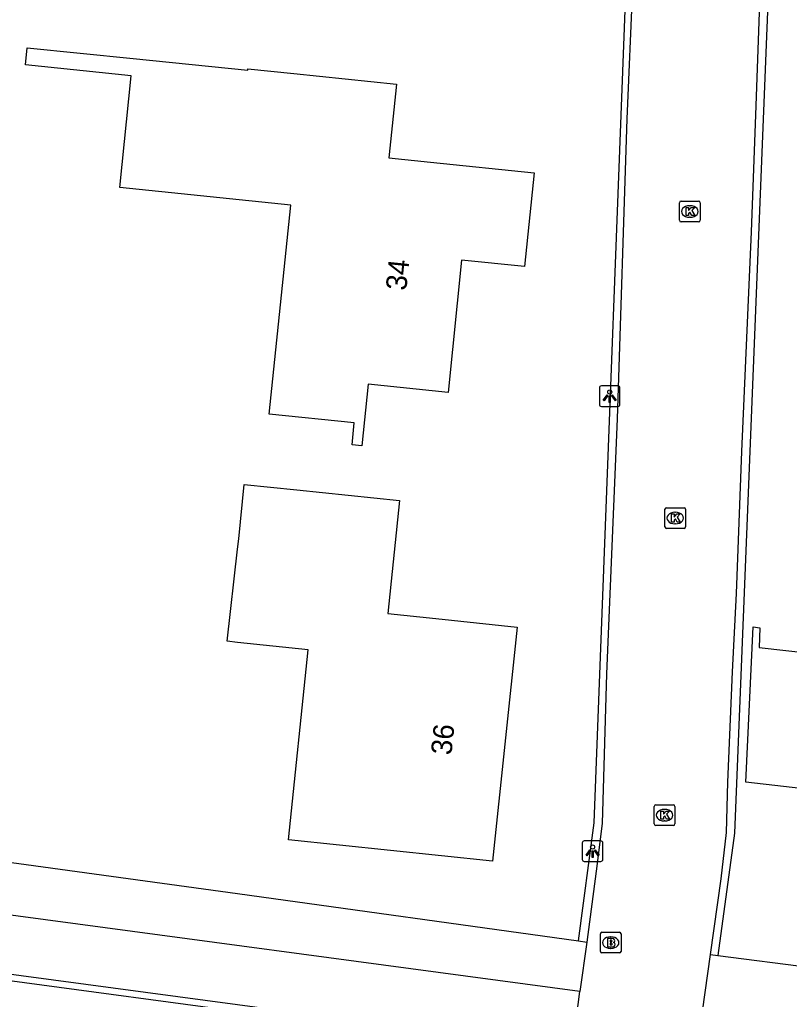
# Model space of a CAD drawing. Extents: x 162157 to 163165, y 378998 to 380775.
# Drawn here: x 162489.44 to 162526.74, y 380403.58 to 380451.03 of the extents above; entities that cross this region are included whole.
import ezdxf

# ---------------------------------------------------------------- set-up
doc = ezdxf.new("R2010")
doc.units = 0
for name, color, linetype in [('IMGEO_Berm_groen', 7, 'Continuous'), ('IMGEO_Brandkraan', 7, 'Continuous'), ('IMGEO_Groenvoorziening', 7, 'Continuous'), ('IMGEO_Hek', 7, 'Continuous'), ('IMGEO_Kolk', 7, 'Continuous'), ('IMGEO_Lichtpunt', 7, 'Continuous'), ('IMGEO_Pand', 7, 'Continuous'), ('IMGEO_Pand_nummerreeks', 7, 'Continuous'), ('IMGEO_Rijbaan_lokaal_gesloten', 7, 'Continuous'), ('IMGEO_Rijbaan_lokaal_open', 7, 'Continuous')]:
    doc.layers.add(name, color=color, linetype=linetype)

msp = doc.modelspace()

# ---------------------------------------------------------------- linework, layer by layer
at = {"layer": 'IMGEO_Berm_groen'}
msp.add_lwpolyline([(162516.59, 380403.964), (162456.855, 380411.97)], dxfattribs=at)
at = {"layer": 'IMGEO_Brandkraan'}
for p, q in [((162517.654, 380406.828), (162518.506, 380406.828)), ((162517.579, 380405.902), (162517.579, 380406.754)), ((162518.067, 380406.608), (162518.092, 380406.608)), ((162518.58, 380406.754), (162518.58, 380405.902)), ((162518.09, 380406.048), (162518.065, 380406.048)), ((162518.506, 380405.828), (162517.654, 380405.828))]:
    msp.add_line(p, q, dxfattribs=at)
for points in [[(162517.654, 380406.828), (162518.506, 380406.828)], [(162517.579, 380405.902), (162517.579, 380406.754)], [(162517.927, 380406.528), (162517.927, 380406.128), (162518.14, 380406.128)], [(162518.158, 380406.528), (162517.927, 380406.528)], [(162518.106, 380406.447), (162518.052, 380406.447), (162518.052, 380406.371)], [(162518.052, 380406.371), (162518.105, 380406.371)], [(162518.58, 380406.754), (162518.58, 380405.902)], [(162518.114, 380406.295), (162518.052, 380406.295), (162518.052, 380406.214)], [(162518.052, 380406.214), (162518.114, 380406.214)], [(162518.506, 380405.828), (162517.654, 380405.828)]]:
    msp.add_lwpolyline(points, dxfattribs=at)
for centre, radius, start, end in [((162517.656, 380406.752), 0.0765, 91.552, 178.448), ((162517.656, 380406.752), 0.0765, 91.552, 178.448), ((162518.504, 380406.752), 0.0765, 1.552, 88.448), ((162518.504, 380406.752), 0.0765, 1.552, 88.448), ((162518.107, 380406.409), 0.0379, 267.8285, 90.9355), ((162518.162, 380406.383), 0.145, 59.4692, 91.5367), ((162518.187, 380406.43), 0.0922, 285.5137, 58.1501), ((162517.656, 380405.904), 0.0765, 181.552, 268.448), ((162517.656, 380405.904), 0.0765, 181.552, 268.448), ((162518.115, 380406.254), 0.0404, 269.8759, 90.5077), ((162518.146, 380406.379), 0.251, 268.6676, 293.5347), ((162518.192, 380406.238), 0.105, 301.3115, 78.989), ((162518.504, 380405.904), 0.0765, 271.552, 358.448), ((162518.504, 380405.904), 0.0765, 271.552, 358.448)]:
    msp.add_arc(centre, radius, start, end, dxfattribs=at)
for centre, major_axis, ratio, start_param, end_param in [((162518.066, 380406.328), (-0.387, 0.002), 0.722429, 4.712389, 7.853982), ((162518.091, 380406.328), (-0.39, 0.002), 0.717154, 1.570796, 4.712389)]:
    msp.add_ellipse(centre, major_axis=major_axis, ratio=ratio, start_param=start_param, end_param=end_param, dxfattribs=at)
at = {"layer": 'IMGEO_Groenvoorziening'}
for points in [[(162457.497, 380414.534), (162500, 380408.709), (162516.524, 380406.414)], [(162523.269, 380405.705), (162527.81, 380405.123)]]:
    msp.add_lwpolyline(points, dxfattribs=at)
at = {"layer": 'IMGEO_Hek'}
msp.add_lwpolyline([(162457.497, 380414.534), (162500, 380408.709), (162516.524, 380406.414)], dxfattribs=at)
at = {"layer": 'IMGEO_Kolk'}
for p, q in [((162521.412, 380441.308), (162521.412, 380442.16)), ((162521.487, 380442.234), (162522.339, 380442.234)), ((162521.9, 380442.014), (162521.925, 380442.014)), ((162522.413, 380442.16), (162522.413, 380441.308)), ((162522.339, 380441.234), (162521.487, 380441.234)), ((162521.923, 380441.454), (162521.898, 380441.454)), ((162520.706, 380426.463), (162520.706, 380427.315)), ((162520.781, 380427.389), (162521.633, 380427.389)), ((162521.707, 380427.315), (162521.707, 380426.463)), ((162521.194, 380427.169), (162521.219, 380427.169)), ((162521.633, 380426.389), (162520.781, 380426.389)), ((162521.217, 380426.609), (162521.192, 380426.609)), ((162520.265, 380413.001), (162521.117, 380413.001)), ((162520.19, 380412.075), (162520.19, 380412.927)), ((162520.678, 380412.781), (162520.703, 380412.781)), ((162521.191, 380412.927), (162521.191, 380412.075)), ((162520.701, 380412.221), (162520.676, 380412.221)), ((162521.117, 380412.001), (162520.265, 380412.001))]:
    msp.add_line(p, q, dxfattribs=at)
for points in [[(162521.412, 380441.308), (162521.412, 380442.16)], [(162521.487, 380442.234), (162522.339, 380442.234)], [(162521.733, 380441.934), (162521.856, 380441.934), (162521.856, 380441.783), (162521.986, 380441.934), (162522.15, 380441.934), (162522.004, 380441.783), (162522.157, 380441.534), (162522.005, 380441.534), (162521.92, 380441.698), (162521.856, 380441.631), (162521.856, 380441.534), (162521.733, 380441.534), (162521.733, 380441.934)], [(162522.413, 380442.16), (162522.413, 380441.308)], [(162522.339, 380441.234), (162521.487, 380441.234)], [(162520.706, 380426.463), (162520.706, 380427.315)], [(162520.781, 380427.389), (162521.633, 380427.389)], [(162521.707, 380427.315), (162521.707, 380426.463)], [(162521.027, 380427.089), (162521.15, 380427.089), (162521.15, 380426.938), (162521.28, 380427.089), (162521.444, 380427.089), (162521.298, 380426.938), (162521.451, 380426.689), (162521.299, 380426.689), (162521.214, 380426.853), (162521.15, 380426.786), (162521.15, 380426.689), (162521.027, 380426.689), (162521.027, 380427.089)], [(162521.633, 380426.389), (162520.781, 380426.389)], [(162520.265, 380413.001), (162521.117, 380413.001)], [(162520.19, 380412.075), (162520.19, 380412.927)], [(162520.511, 380412.701), (162520.634, 380412.701), (162520.634, 380412.55), (162520.764, 380412.701), (162520.928, 380412.701), (162520.782, 380412.55), (162520.935, 380412.301), (162520.783, 380412.301), (162520.698, 380412.465), (162520.634, 380412.398), (162520.634, 380412.301), (162520.511, 380412.301), (162520.511, 380412.701)], [(162521.191, 380412.927), (162521.191, 380412.075)], [(162521.117, 380412.001), (162520.265, 380412.001)]]:
    msp.add_lwpolyline(points, dxfattribs=at)
for centre, start, end in [((162521.489, 380442.158), 91.552, 178.448), ((162521.489, 380442.158), 91.552, 178.448), ((162522.337, 380442.158), 1.552, 88.448), ((162522.337, 380442.158), 1.552, 88.448), ((162521.489, 380441.31), 181.552, 268.448), ((162521.489, 380441.31), 181.552, 268.448), ((162522.337, 380441.31), 271.552, 358.448), ((162522.337, 380441.31), 271.552, 358.448), ((162520.783, 380427.313), 91.552, 178.448), ((162520.783, 380427.313), 91.552, 178.448), ((162521.631, 380427.313), 1.552, 88.448), ((162521.631, 380427.313), 1.552, 88.448), ((162520.783, 380426.465), 181.552, 268.448), ((162520.783, 380426.465), 181.552, 268.448), ((162521.631, 380426.465), 271.552, 358.448), ((162521.631, 380426.465), 271.552, 358.448), ((162520.267, 380412.925), 91.552, 178.448), ((162520.267, 380412.925), 91.552, 178.448), ((162521.115, 380412.925), 1.552, 88.448), ((162521.115, 380412.925), 1.552, 88.448), ((162520.267, 380412.077), 181.552, 268.448), ((162520.267, 380412.077), 181.552, 268.448), ((162521.115, 380412.077), 271.552, 358.448), ((162521.115, 380412.077), 271.552, 358.448)]:
    msp.add_arc(centre, 0.0765, start, end, dxfattribs=at)
for centre, major_axis, ratio, start_param, end_param in [((162521.899, 380441.734), (-0.387, 0.002), 0.722429, 4.712389, 7.853982), ((162521.924, 380441.734), (-0.39, 0.002), 0.717154, 1.570796, 4.712389), ((162521.193, 380426.889), (-0.387, 0.002), 0.722429, 4.712389, 7.853982), ((162521.218, 380426.889), (-0.39, 0.002), 0.717154, 1.570796, 4.712389), ((162520.677, 380412.501), (-0.387, 0.002), 0.722429, 4.712389, 7.853982), ((162520.702, 380412.501), (-0.39, 0.002), 0.717154, 1.570796, 4.712389)]:
    msp.add_ellipse(centre, major_axis=major_axis, ratio=ratio, start_param=start_param, end_param=end_param, dxfattribs=at)
at = {"layer": 'IMGEO_Lichtpunt'}
for p, q in [((162517.533, 380433.194), (162517.533, 380432.387)), ((162517.533, 380433.194), (162517.533, 380432.387)), ((162518.435, 380433.289), (162517.627, 380433.289)), ((162518.435, 380433.289), (162517.627, 380433.289)), ((162518.529, 380432.387), (162518.529, 380433.194)), ((162518.529, 380432.387), (162518.529, 380433.194)), ((162517.627, 380432.293), (162518.435, 380432.293)), ((162517.627, 380432.293), (162518.435, 380432.293)), ((162516.702, 380411.161), (162516.702, 380410.354)), ((162516.702, 380411.161), (162516.702, 380410.354)), ((162517.604, 380411.256), (162516.796, 380411.256)), ((162517.604, 380411.256), (162516.796, 380411.256)), ((162517.698, 380410.354), (162517.698, 380411.161)), ((162517.698, 380410.354), (162517.698, 380411.161)), ((162516.796, 380410.26), (162517.604, 380410.26)), ((162516.796, 380410.26), (162517.604, 380410.26))]:
    msp.add_line(p, q, dxfattribs=at)
for points in [[(162517.907, 380432.858), (162517.946, 380432.83), (162517.758, 380432.568), (162517.72, 380432.595), (162517.907, 380432.858)], [(162518.009, 380432.81), (162518.056, 380432.81), (162518.056, 380432.488), (162518.009, 380432.488), (162518.009, 380432.81)], [(162518.119, 380432.83), (162518.157, 380432.857), (162518.344, 380432.595), (162518.305, 380432.567), (162518.119, 380432.83)], [(162517.076, 380410.825), (162517.115, 380410.797), (162516.927, 380410.535), (162516.889, 380410.562), (162517.076, 380410.825)], [(162517.178, 380410.777), (162517.225, 380410.777), (162517.225, 380410.455), (162517.178, 380410.455), (162517.178, 380410.777)], [(162517.288, 380410.797), (162517.326, 380410.824), (162517.513, 380410.562), (162517.474, 380410.534), (162517.288, 380410.797)]]:
    msp.add_lwpolyline(points, dxfattribs=at)
for centre in [(162518.032, 380432.992), (162517.201, 380410.959)]:
    msp.add_circle(centre, 0.0994, dxfattribs=at)
for centre, start, end in [((162517.627, 380433.194), 90, 180), ((162517.627, 380433.194), 90, 180), ((162518.435, 380433.194), 0, 90), ((162518.435, 380433.194), 0, 90), ((162517.627, 380432.387), 180, 270), ((162517.627, 380432.387), 180, 270), ((162518.435, 380432.387), 270, 0), ((162518.435, 380432.387), 270, 360), ((162516.796, 380411.161), 90, 180), ((162516.796, 380411.161), 90, 180), ((162517.604, 380411.161), 0, 90), ((162517.604, 380411.161), 0, 90), ((162516.796, 380410.354), 180, 270), ((162516.796, 380410.354), 180, 270), ((162517.604, 380410.354), 270, 0), ((162517.604, 380410.354), 270, 360)]:
    msp.add_arc(centre, 0.0946, start, end, dxfattribs=at)
at = {"layer": 'IMGEO_Pand'}
for points in [[(162502.725, 380448.417), (162507.699, 380447.908), (162507.333, 380444.327), (162509.347, 380444.121), (162514.369, 380443.607), (162513.905, 380439.068), (162510.858, 380439.379), (162510.203, 380432.973), (162506.333, 380433.368), (162506.028, 380430.384), (162505.55, 380430.433), (162505.659, 380431.497), (162501.541, 380431.918), (162502.576, 380442.045), (162494.299, 380442.892), (162494.853, 380448.31), (162489.723, 380448.835), (162489.807, 380449.664), (162494.938, 380449.139), (162500.492, 380448.571), (162500.5, 380448.644), (162502.725, 380448.417)], [(162507.851, 380427.736), (162507.281, 380422.26), (162509.602, 380422.018), (162513.542, 380421.608), (162512.361, 380410.276), (162502.463, 380411.307), (162503.421, 380420.513), (162500, 380420.869), (162499.505, 380420.92), (162500, 380425.385), (162500.056, 380425.89), (162500.326, 380428.519), (162502.878, 380428.253), (162507.851, 380427.736)], [(162541.268, 380406.932), (162541.205, 380406.413), (162537.111, 380406.868), (162537.276, 380408.359), (162533.917, 380408.733), (162534.382, 380412.916), (162528.266, 380413.597), (162528.276, 380413.686), (162524.628, 380414.093), (162524.974, 380421.615), (162525.312, 380421.577), (162525.275, 380420.62), (162529.002, 380420.206), (162529.107, 380421.154), (162529.267, 380422.591), (162534.237, 380422.038), (162538.914, 380421.518), (162538.514, 380417.92), (162542.277, 380417.501)]]:
    msp.add_lwpolyline(points, dxfattribs=at)
at = {"layer": 'IMGEO_Rijbaan_lokaal_gesloten'}
for points in [[(162450.751, 380409.341), (162457.772, 380408.665), (162458.711, 380408.563), (162500, 380403.006), (162522.1, 380400.031)], [(162456.74, 380409.122), (162500, 380403.326), (162514.74, 380401.351)]]:
    msp.add_lwpolyline(points, dxfattribs=at)
at = {"layer": 'IMGEO_Rijbaan_lokaal_open'}
for points in [[(162516.524, 380406.414), (162517.286, 380412.125), (162519.136, 380460.805), (162519.454, 380462.537), (162519.997, 380464.252), (162520.752, 380465.884)], [(162522.92, 380405.75), (162523.435, 380409.422), (162523.692, 380411.661), (162523.76, 380414.096), (162523.979, 380419.44), (162524.178, 380423.229), (162524.437, 380430.106), (162524.904, 380440.743), (162525.123, 380446.851), (162525.49, 380456.829), (162525.64, 380460.683), (162525.696, 380461.163)], [(162526.069, 380461.094), (162524.071, 380411.634), (162523.269, 380405.705)], [(162519.414, 380459.03), (162518.867, 380446.216), (162518.391, 380431.687), (162517.884, 380419.349), (162517.665, 380412.096), (162517.383, 380409.796), (162516.918, 380406.359)], [(162516.524, 380406.414), (162516.918, 380406.359)], [(162516.918, 380406.359), (162516.59, 380403.964)], [(162522.161, 380400.351), (162522.92, 380405.75)], [(162522.92, 380405.75), (162523.269, 380405.705)], [(162516.417, 380402.701), (162516.59, 380403.964)]]:
    msp.add_lwpolyline(points, dxfattribs=at)

# ---------------------------------------------------------------- texts
at = {"layer": 'IMGEO_Pand_nummerreeks'}
for s, rotation, p in [('34', 84.1618, (162508.173, 380437.88)), ('36', 84.0502, (162510.36, 380415.381))]:
    msp.add_text(s, height=1, rotation=rotation, dxfattribs=at).set_placement(p)

doc.saveas('drawing.dxf')
